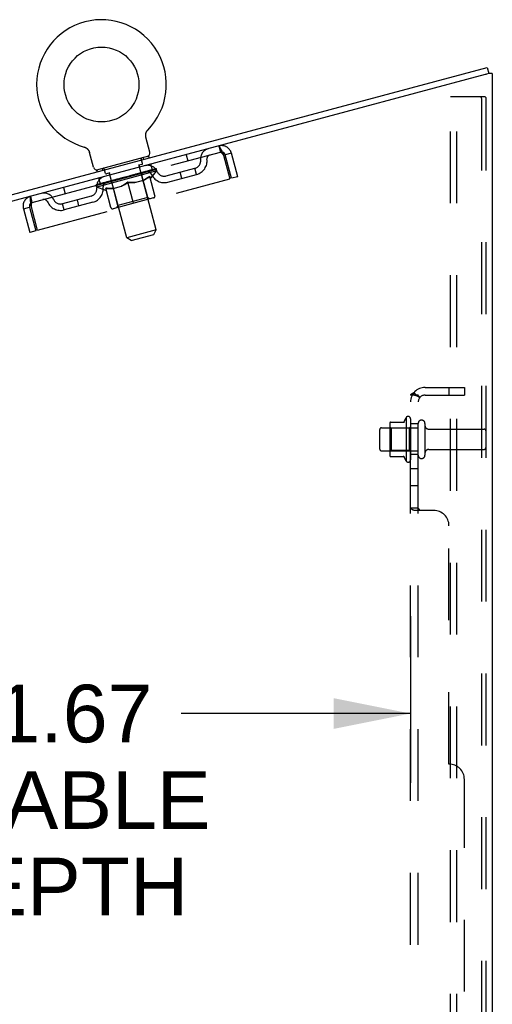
# Model space of a CAD drawing. Header units: inches. Extents: x 0 to 212, y 0 to 138.
# Tile 268 of 270: x 115.82 to 123.5, y 86.26 to 102.27. Entities that reach past the tile are written whole.
import ezdxf

# ---------------------------------------------------------------- set-up
doc = ezdxf.new("R2010")
doc.units = ezdxf.units.IN
doc.header["$LTSCALE"] = 11.6875
doc.header["$MEASUREMENT"] = 0
doc.linetypes.add('HIDDEN', pattern=[0.2, 0.1, -0.1])
doc.layers.get('0').update_dxf_attribs({"linetype": 'CONTINUOUS'})
for name, color, linetype in [('DEFAULT_2', 8, 'HIDDEN'), ('DIMENSIONS', 7, 'CONTINUOUS'), ('SUBPANEL', 7, 'CONTINUOUS')]:
    doc.layers.add(name, color=color, linetype=linetype)
doc.styles.get("Standard").update_dxf_attribs({"font": 'arial.ttf'})
doc.dimstyles.new('DIMSTYLE_1', dxfattribs={"dimtxt": 0.9375, "dimasz": 1.25, "dimexe": 0.09, "dimexo": 0.07, "dimgap": 0.0375, "dimtad": 0, "dimtih": 1, "dimtoh": 1, "dimzin": 4, "dimdsep": 46, "dimtxsty": 'Standard', "dimblk": '_FILLED', "dimblk1": '_FILLED', "dimblk2": '_FILLED', "dimcen": 0.09, "dimadec": 3, "dimazin": 1, "dimtfac": 1, "dimtdec": 3, "dimtofl": 0, "dimtmove": 0, "dimatfit": 3, "dimldrblk": '_FILLED', "dimfxl": 0, "dimtolj": 1, "dimtzin": 4, "dimarcsym": 0})

# ---------------------------------------------------------------- blocks, each defined once
blk = doc.blocks.new('_FILLED')
at = {"color": 0, "linetype": 'ByBlock'}
blk.add_solid([(0, 0), (-1, 0.2), (-1, -0.2)], dxfattribs=at)
blk = doc.blocks.new('*D10')
at = {"layer": 'DIMENSIONS', "color": 2, "linetype": 'Continuous'}
for p, q in [((110.507, 92.571), (110.507, 89.861)), ((122.173, 92.571), (122.173, 89.861)), ((110.507, 90.986), (114.233, 90.986)), ((122.173, 90.986), (118.446, 90.986))]:
    blk.add_line(p, q, dxfattribs=at)
at = {"layer": 'DIMENSIONS', "color": 2, "linetype": 'Continuous', "xscale": 1.25, "yscale": 1.25, "zscale": 1.25, "rotation": 180}
blk.add_blockref('_FILLED', (110.507, 90.986), dxfattribs=at)
at = {"layer": 'DIMENSIONS', "color": 2, "linetype": 'Continuous', "xscale": 1.25, "yscale": 1.25, "zscale": 1.25}
blk.add_blockref('_FILLED', (122.173, 90.986), dxfattribs=at)
at = {"layer": 'DIMENSIONS', "color": 2, "linetype": 'Continuous', "insert": (116.34, 91.455), "char_height": 0.9375, "width": 5.15799, "attachment_point": 2, "line_spacing_factor": 0.9}
blk.add_mtext('11.67\\PUSABLE\\PDEPTH', dxfattribs=at)

msp = doc.modelspace()

# ---------------------------------------------------------------- linework, layer by layer
at = {"color": 7, "linetype": 'Continuous'}
for p, q in [((111.568, 98.317), (123.421, 101.493)), ((123.421, 101.493), (123.448, 101.393)), ((123.45, 101.393), (123.448, 101.393)), ((117.869, 100.405), (117.87, 100.409)), ((117.869, 100.4), (117.869, 100.405)), ((117.869, 100.396), (117.869, 100.4)), ((117.869, 100.392), (117.869, 100.396)), ((117.869, 100.387), (117.869, 100.392)), ((117.87, 100.409), (117.871, 100.413)), ((117.871, 100.413), (117.872, 100.417)), ((117.872, 100.417), (117.873, 100.422)), ((117.873, 100.422), (117.874, 100.426)), ((117.874, 100.426), (117.875, 100.43)), ((117.875, 100.43), (117.876, 100.434)), ((117.876, 100.434), (117.878, 100.438)), ((117.878, 100.438), (117.88, 100.442)), ((117.88, 100.442), (117.882, 100.446)), ((117.882, 100.446), (117.884, 100.45)), ((117.884, 100.45), (117.886, 100.454)), ((117.886, 100.454), (117.888, 100.457)), ((117.888, 100.457), (117.89, 100.461)), ((117.89, 100.461), (117.893, 100.464)), ((117.893, 100.464), (117.896, 100.468)), ((117.896, 100.468), (117.898, 100.471)), ((117.898, 100.471), (117.901, 100.474)), ((117.898, 100.471), (117.9, 100.473)), ((117.901, 100.474), (117.904, 100.478)), ((117.904, 100.478), (117.904, 100.478)), ((117.869, 100.383), (117.869, 100.387)), ((117.873, 100.358), (117.872, 100.361)), ((117.937, 100.117), (117.873, 100.358)), ((116.868, 100.2), (116.868, 100.2)), ((116.868, 100.2), (116.872, 100.199)), ((116.872, 100.199), (116.876, 100.197)), ((116.876, 100.197), (116.88, 100.196)), ((116.88, 100.196), (116.884, 100.194)), ((116.884, 100.194), (116.888, 100.192)), ((116.888, 100.192), (116.892, 100.19)), ((116.892, 100.19), (116.896, 100.188)), ((116.896, 100.188), (116.9, 100.186)), ((116.9, 100.186), (116.903, 100.184)), ((116.903, 100.184), (116.907, 100.181)), ((116.907, 100.181), (116.91, 100.179)), ((116.91, 100.179), (116.914, 100.176)), ((116.914, 100.176), (116.917, 100.173)), ((116.917, 100.173), (116.92, 100.17)), ((116.92, 100.17), (116.923, 100.167)), ((116.923, 100.167), (116.926, 100.164)), ((116.926, 100.164), (116.929, 100.161)), ((116.929, 100.161), (116.932, 100.158)), ((116.932, 100.158), (116.935, 100.154)), ((116.935, 100.154), (116.937, 100.151)), ((116.937, 100.151), (116.94, 100.147)), ((116.94, 100.147), (116.942, 100.143)), ((116.942, 100.143), (116.944, 100.139)), ((117.02, 99.871), (116.955, 100.112)), ((117.917, 100.05), (117.071, 99.823)), ((117.917, 100.05), (117.924, 100.021)), ((117.071, 99.823), (117.079, 99.794))]:
    msp.add_line(p, q, dxfattribs=at)
at = {"color": 3, "linetype": 'Continuous'}
for p, q in [((123.385, 101.376), (111.595, 98.217)), ((123.397, 101.379), (123.385, 101.376)), ((123.409, 101.382), (123.397, 101.379)), ((123.45, 101.393), (123.409, 101.382)), ((123.502, 101.393), (123.45, 101.393)), ((123.502, 101.393), (123.502, 38.425))]:
    msp.add_line(p, q, dxfattribs=at)
at = {"color": 7, "linetype": 'Continuous'}
for points in [[(117.872, 100.361), (117.871, 100.366), (117.87, 100.37), (117.87, 100.374), (117.869, 100.379), (117.869, 100.383)], [(117.872, 100.361), (117.871, 100.366), (117.87, 100.37), (117.87, 100.374), (117.869, 100.379)], [(116.944, 100.14), (116.946, 100.136), (116.948, 100.132), (116.95, 100.128), (116.951, 100.124), (116.953, 100.12), (116.954, 100.116), (116.955, 100.112)], [(116.953, 100.12), (116.954, 100.116), (116.955, 100.112)]]:
    msp.add_lwpolyline(points, dxfattribs=at)
msp.add_circle((117.151, 101.215), 0.609, dxfattribs=at)
for centre, radius, start, end in [((117.151, 101.215), 1.054, 315.3993, 254.6007), ((117.879, 100.102), 0.06, 285, 15), ((117.078, 99.887), 0.06, 195, 285)]:
    msp.add_arc(centre, radius, start, end, dxfattribs=at)
at = {"layer": 'DEFAULT_2', "color": 8, "linetype": 'HIDDEN'}
for p, q in [((122.822, 38.508), (122.822, 101.018)), ((122.822, 101.018), (123.303, 101.018)), ((122.926, 38.508), (122.926, 101.018)), ((123.303, 101.018), (123.377, 101.018)), ((123.324, 100.988), (123.324, 38.538)), ((123.398, 100.988), (123.398, 38.538)), ((116.026, 99.297), (119.085, 100.116)), ((116.868, 100.2), (116.868, 100.2)), ((116.874, 100.198), (116.876, 100.197)), ((118.525, 100.074), (118.552, 99.973)), ((119.058, 100.217), (119.085, 100.116)), ((119.262, 100.098), (119.162, 100.072)), ((119.264, 99.69), (119.162, 100.072)), ((119.365, 99.716), (119.262, 100.098)), ((117.81, 99.917), (117.753, 99.902)), ((117.817, 99.93), (117.796, 100.007)), ((117.827, 100.026), (117.835, 99.997)), ((117.978, 99.82), (117.951, 99.92)), ((119.133, 100.064), (119.235, 99.682)), ((118.052, 99.809), (117.074, 99.547)), ((117.081, 99.579), (118.03, 99.834)), ((117.161, 99.847), (117.168, 99.818)), ((117.218, 99.769), (117.197, 99.846)), ((117.287, 99.777), (117.23, 99.762)), ((117.561, 98.722), (117.282, 99.766)), ((117.698, 99.747), (117.743, 99.759)), ((117.71, 99.748), (117.71, 99.751)), ((117.716, 99.749), (117.715, 99.752)), ((117.718, 99.75), (117.716, 99.757)), ((117.72, 99.75), (117.719, 99.753)), ((117.722, 99.754), (117.721, 99.759)), ((117.728, 99.753), (117.728, 99.755)), ((117.756, 99.763), (117.803, 99.775)), ((117.756, 99.76), (117.756, 99.763)), ((118.042, 98.851), (117.763, 99.894)), ((117.775, 99.765), (117.774, 99.768)), ((117.783, 99.767), (117.783, 99.77)), ((117.787, 99.768), (117.785, 99.775)), ((117.791, 99.77), (117.79, 99.772)), ((117.795, 99.771), (117.794, 99.773)), ((117.799, 99.774), (117.798, 99.78)), ((117.807, 99.776), (117.963, 99.818)), ((117.808, 99.774), (117.807, 99.776)), ((117.829, 99.78), (117.828, 99.782)), ((117.831, 99.78), (117.831, 99.783)), ((117.843, 99.784), (117.842, 99.789)), ((117.852, 99.786), (117.851, 99.788)), ((117.859, 99.788), (117.858, 99.79)), ((117.862, 99.789), (117.862, 99.791)), ((117.869, 99.793), (117.868, 99.798)), ((117.871, 99.791), (117.87, 99.793)), ((117.887, 99.795), (117.886, 99.8)), ((117.887, 99.795), (117.886, 99.798)), ((117.901, 99.799), (117.9, 99.801)), ((117.912, 99.802), (117.911, 99.804)), ((117.915, 99.803), (117.915, 99.806)), ((117.918, 99.804), (117.917, 99.806)), ((117.921, 99.804), (117.92, 99.807)), ((117.921, 99.804), (117.92, 99.807)), ((117.926, 99.806), (117.926, 99.808)), ((117.929, 99.809), (117.928, 99.814)), ((117.928, 99.806), (117.928, 99.809)), ((117.929, 99.807), (117.928, 99.809)), ((117.952, 99.69), (118.052, 99.809)), ((117.966, 99.816), (117.965, 99.819)), ((117.968, 99.817), (117.967, 99.819)), ((117.978, 99.822), (117.977, 99.828)), ((118.001, 99.826), (118, 99.828)), ((118.002, 99.826), (118.002, 99.829)), ((118.014, 99.832), (118.013, 99.837)), ((118.023, 99.832), (118.022, 99.834)), ((118.024, 99.832), (118.023, 99.834)), ((118.03, 99.834), (118.03, 99.836)), ((118.036, 99.838), (118.035, 99.843)), ((118.052, 99.809), (118.042, 99.845)), ((118.204, 99.728), (118.67, 99.853)), ((118.231, 99.627), (118.697, 99.752)), ((118.456, 99.688), (118.429, 99.788)), ((118.697, 99.752), (118.67, 99.853)), ((116.113, 98.845), (119.235, 99.682)), ((117.095, 99.586), (117.094, 99.591)), ((117.133, 99.593), (117.106, 99.694)), ((117.109, 99.587), (117.108, 99.589)), ((117.11, 99.587), (117.109, 99.59)), ((117.131, 99.596), (117.13, 99.601)), ((117.143, 99.596), (117.143, 99.599)), ((117.145, 99.597), (117.145, 99.599)), ((117.302, 99.641), (117.147, 99.599)), ((117.18, 99.609), (117.179, 99.614)), ((117.182, 99.606), (117.181, 99.609)), ((117.183, 99.606), (117.182, 99.609)), ((117.185, 99.607), (117.184, 99.609)), ((117.19, 99.609), (117.19, 99.611)), ((117.19, 99.609), (117.19, 99.611)), ((117.193, 99.609), (117.192, 99.612)), ((117.196, 99.61), (117.195, 99.613)), ((117.199, 99.611), (117.198, 99.613)), ((117.21, 99.614), (117.209, 99.616)), ((117.224, 99.618), (117.223, 99.622)), ((117.224, 99.618), (117.223, 99.62)), ((117.241, 99.625), (117.239, 99.63)), ((117.24, 99.622), (117.239, 99.624)), ((117.249, 99.624), (117.248, 99.627)), ((117.252, 99.625), (117.251, 99.628)), ((117.259, 99.627), (117.258, 99.629)), ((117.268, 99.629), (117.266, 99.635)), ((117.28, 99.633), (117.279, 99.635)), ((117.282, 99.633), (117.281, 99.635)), ((117.303, 99.639), (117.303, 99.641)), ((117.354, 99.655), (117.306, 99.642)), ((117.31, 99.643), (117.309, 99.649)), ((117.316, 99.642), (117.316, 99.645)), ((117.32, 99.643), (117.319, 99.646)), ((117.419, 99.249), (117.322, 99.611)), ((117.325, 99.645), (117.323, 99.651)), ((117.328, 99.645), (117.327, 99.648)), ((117.336, 99.648), (117.336, 99.65)), ((117.355, 99.653), (117.354, 99.655)), ((117.412, 99.67), (117.366, 99.658)), ((117.383, 99.66), (117.382, 99.662)), ((117.388, 99.664), (117.386, 99.669)), ((117.391, 99.662), (117.39, 99.665)), ((117.393, 99.663), (117.391, 99.67)), ((117.395, 99.663), (117.394, 99.666)), ((117.401, 99.665), (117.4, 99.668)), ((117.413, 99.668), (117.412, 99.67)), ((117.474, 99.687), (117.432, 99.676)), ((117.443, 99.676), (117.442, 99.679)), ((117.467, 99.685), (117.525, 99.705)), ((117.47, 99.686), (117.469, 99.691)), ((117.47, 99.686), (117.469, 99.691)), ((117.469, 99.691), (117.469, 99.691)), ((117.471, 99.684), (117.47, 99.686)), ((117.474, 99.685), (117.473, 99.687)), ((117.475, 99.685), (117.474, 99.687)), ((117.475, 99.685), (117.474, 99.687)), ((117.502, 99.694), (117.551, 99.708)), ((117.507, 99.693), (117.506, 99.696)), ((117.51, 99.697), (117.509, 99.699)), ((117.526, 99.701), (117.525, 99.705)), ((117.539, 99.702), (117.539, 99.704)), ((117.553, 99.714), (117.643, 99.732)), ((117.555, 99.709), (117.553, 99.714)), ((117.553, 99.709), (117.553, 99.708)), ((117.554, 99.706), (117.553, 99.709)), ((117.553, 99.706), (117.553, 99.708)), ((117.558, 99.707), (117.557, 99.71)), ((117.558, 99.707), (117.557, 99.71)), ((117.557, 99.71), (117.557, 99.71)), ((117.571, 99.713), (117.608, 99.723)), ((117.572, 99.711), (117.571, 99.713)), ((117.669, 99.283), (117.577, 99.626)), ((117.605, 99.72), (117.604, 99.722)), ((117.636, 99.728), (117.635, 99.731)), ((117.636, 99.73), (117.678, 99.742)), ((117.637, 99.728), (117.636, 99.731)), ((117.636, 99.728), (117.636, 99.73)), ((117.638, 99.737), (117.638, 99.737)), ((117.639, 99.732), (117.638, 99.737)), ((117.64, 99.732), (117.638, 99.737)), ((117.64, 99.729), (117.639, 99.732)), ((117.668, 99.737), (117.668, 99.739)), ((117.695, 99.621), (117.834, 99.658)), ((117.698, 99.745), (117.698, 99.747)), ((117.902, 99.378), (117.805, 99.74)), ((118.019, 99.408), (117.935, 99.721)), ((117.944, 99.688), (117.952, 99.69)), ((119.365, 99.716), (119.264, 99.69)), ((116.533, 99.54), (116.559, 99.439)), ((117.074, 99.547), (117.065, 99.583)), ((117.073, 99.58), (117.072, 99.585)), ((117.22, 99.494), (117.074, 99.547)), ((117.081, 99.579), (117.08, 99.582)), ((117.088, 99.581), (117.087, 99.584)), ((117.088, 99.581), (117.088, 99.584)), ((117.303, 99.216), (117.219, 99.529)), ((117.22, 99.494), (117.228, 99.496)), ((117.338, 99.525), (117.477, 99.563)), ((116.026, 99.297), (116, 99.397)), ((116.984, 99.401), (116.517, 99.276)), ((116.544, 99.175), (116.517, 99.276)), ((117.01, 99.3), (116.544, 99.175)), ((116.785, 99.24), (116.759, 99.341)), ((117.998, 99.371), (117.34, 99.195)), ((117.902, 99.378), (117.419, 99.249)), ((117.902, 99.378), (117.941, 99.356)), ((115.881, 99.193), (115.982, 99.22)), ((115.881, 99.193), (115.984, 98.811)), ((115.982, 99.22), (116.084, 98.837)), ((116.113, 98.845), (116.011, 99.227)), ((117.419, 99.249), (117.397, 99.21)), ((116.084, 98.837), (115.984, 98.811)), ((118.042, 98.851), (117.561, 98.722)), ((118, 98.778), (118.042, 98.851)), ((117.635, 98.68), (117.561, 98.722)), ((117.635, 98.68), (118, 98.778)), ((122.103, 95.802), (122.103, 95.09)), ((122.173, 95.78), (122.173, 95.112)), ((121.673, 95.288), (121.673, 95.603)), ((121.703, 95.633), (122.298, 95.633)), ((121.837, 95.701), (121.837, 95.19)), ((121.857, 95.629), (121.837, 95.649)), ((121.847, 95.723), (122.075, 95.723)), ((121.857, 95.629), (121.857, 95.262)), ((122.153, 95.629), (121.857, 95.629)), ((122.153, 95.629), (122.173, 95.649)), ((122.153, 95.629), (122.153, 95.262)), ((122.298, 95.188), (122.298, 95.703)), ((122.408, 95.703), (122.408, 95.188)), ((122.47, 95.611), (123.368, 95.611)), ((122.47, 95.281), (123.368, 95.281)), ((121.703, 95.258), (122.298, 95.258)), ((121.857, 95.262), (121.837, 95.242)), ((121.847, 95.168), (122.075, 95.168)), ((122.153, 95.262), (121.857, 95.262)), ((122.153, 95.262), (122.173, 95.242))]:
    msp.add_line(p, q, dxfattribs=at)
for points in [[(123.314, 101.014), (123.309, 101.017), (123.303, 101.018)], [(123.314, 101.014), (123.318, 101.01), (123.321, 101.003), (123.323, 100.996), (123.324, 100.988)], [(123.387, 101.014), (123.382, 101.017), (123.377, 101.018)], [(123.387, 101.014), (123.391, 101.01), (123.395, 101.003), (123.397, 100.996), (123.398, 100.988)], [(119.058, 100.217), (119.06, 100.216), (119.063, 100.214), (119.067, 100.209), (119.071, 100.203), (119.076, 100.195), (119.081, 100.185), (119.086, 100.174), (119.092, 100.161), (119.098, 100.147), (119.105, 100.131), (119.112, 100.115), (119.119, 100.098), (119.126, 100.081), (119.133, 100.064)], [(119.085, 100.116), (119.087, 100.116), (119.09, 100.116), (119.092, 100.115), (119.095, 100.113), (119.098, 100.11), (119.102, 100.106), (119.105, 100.103), (119.109, 100.098), (119.113, 100.093), (119.117, 100.088), (119.121, 100.082), (119.125, 100.076), (119.129, 100.07), (119.133, 100.064)], [(117.577, 99.626), (117.559, 99.613), (117.541, 99.6), (117.523, 99.589), (117.506, 99.579), (117.488, 99.569), (117.47, 99.561)], [(117.477, 99.563), (117.494, 99.571), (117.511, 99.58), (117.528, 99.59), (117.544, 99.601), (117.561, 99.612), (117.578, 99.624)], [(117.703, 99.623), (117.683, 99.622), (117.662, 99.621), (117.642, 99.621), (117.621, 99.622), (117.599, 99.623), (117.577, 99.626)], [(117.578, 99.624), (117.598, 99.622), (117.618, 99.621), (117.638, 99.62), (117.658, 99.619), (117.677, 99.62), (117.695, 99.621)], [(117.935, 99.721), (117.917, 99.708), (117.899, 99.696), (117.882, 99.685), (117.864, 99.675), (117.846, 99.665), (117.828, 99.657)], [(117.834, 99.658), (117.851, 99.667), (117.868, 99.676), (117.885, 99.686), (117.902, 99.697), (117.919, 99.708), (117.935, 99.721)], [(117.344, 99.527), (117.324, 99.525), (117.304, 99.525), (117.283, 99.525), (117.262, 99.526), (117.241, 99.527), (117.219, 99.529)], [(117.22, 99.529), (117.24, 99.526), (117.261, 99.525), (117.281, 99.524), (117.3, 99.524), (117.319, 99.524), (117.338, 99.525)], [(116.011, 99.227), (116.008, 99.246), (116.006, 99.264), (116.003, 99.282), (116.001, 99.3), (115.999, 99.316), (115.998, 99.332), (115.996, 99.346), (115.995, 99.358), (115.995, 99.369), (115.995, 99.379), (115.995, 99.386), (115.996, 99.392), (115.998, 99.396), (116, 99.397)], [(116.011, 99.227), (116.011, 99.235), (116.012, 99.242), (116.012, 99.249), (116.013, 99.256), (116.014, 99.263), (116.014, 99.269), (116.015, 99.275), (116.016, 99.28), (116.018, 99.284), (116.019, 99.288), (116.021, 99.291), (116.022, 99.294), (116.024, 99.296), (116.026, 99.297)]]:
    msp.add_lwpolyline(points, dxfattribs=at)
for centre, radius, start, end in [((118.928, 100.009), 0.167, 105, 186.9284), ((118.927, 100.009), 0.0625, 105, 187.0137), ((119.101, 100.055), 0.167, 15, 105), ((119.101, 100.055), 0.063, 15, 105), ((117.806, 100.009), 0.01, 105, 195), ((117.807, 99.927), 0.01, 285, 15), ((118.638, 99.974), 0.125, 285, 6.9284), ((118.638, 99.974), 0.229, 285, 7.0137), ((117.187, 99.844), 0.01, 15, 105), ((117.227, 99.772), 0.01, 195, 285), ((117.272, 99.763), 0.01, 15, 105), ((117.773, 99.897), 0.01, 105, 195), ((117.836, 99.749), 0.0318, 105, 195), ((117.903, 99.734), 0.167, 23.0716, 105), ((117.903, 99.735), 0.0625, 22.9863, 105), ((118.171, 99.849), 0.229, 202.9863, 285), ((118.171, 99.849), 0.125, 203.0716, 285), ((117.241, 99.557), 0.167, 105, 186.9284), ((117.24, 99.557), 0.0625, 105, 187.0137), ((117.292, 99.603), 0.0318, 15, 105), ((116.216, 99.282), 0.167, 23.0716, 105), ((116.951, 99.522), 0.125, 285, 6.9284), ((116.951, 99.522), 0.229, 285, 7.0137), ((116.043, 99.236), 0.167, 105, 195), ((116.043, 99.236), 0.063, 105, 195), ((116.216, 99.283), 0.0625, 22.9863, 105), ((116.485, 99.397), 0.229, 202.9863, 285), ((116.485, 99.397), 0.125, 203.0716, 285), ((117.991, 99.4), 0.0296, 285, 15), ((117.332, 99.223), 0.0296, 195, 285), ((122.703, 95.446), 0.698, 149.3369, 156.0321), ((122.134, 95.78), 0.0384, 0, 145.5503), ((122.353, 95.703), 0.055, 0, 180), ((121.703, 95.603), 0.03, 90, 180), ((121.847, 95.713), 0.01, 90, 174.8062), ((121.978, 95.701), 0.141, 174.7919, 180), ((122.056, 95.733), 0.01, 270, 336.0321), ((122.47, 95.673), 0.0625, 180, 270), ((123.368, 95.581), 0.03, 0, 90), ((121.703, 95.288), 0.03, 180, 270), ((122.47, 95.218), 0.0625, 90, 180), ((123.368, 95.311), 0.03, 270, 360), ((121.978, 95.19), 0.141, 180, 185.2081), ((121.847, 95.178), 0.01, 185.1938, 270), ((122.056, 95.158), 0.01, 23.9679, 90), ((122.703, 95.446), 0.698, 203.9679, 210.6631), ((122.134, 95.112), 0.0384, 214.4497, 360), ((122.353, 95.188), 0.055, 180, 360)]:
    msp.add_arc(centre, radius, start, end, dxfattribs=at)
for centre, major_axis, ratio, start_param, end_param in [((117.585, 99.713), (0.151, 0.05), 0.020645, 0.448184, 1.488034), ((117.553, 99.714), (0.497, 0.102), 0.010478, 1.222355, 1.396888), ((117.553, 99.714), (0.481, 0.159), 0.020645, -1.397439, -1.222906), ((117.676, 99.737), (0.151, 0.049), 0.030195, 0.622307, 1.662158), ((117.596, 99.712), (0.125, 0.041), 0.030195, 0.303372, 0.852419), ((117.871, 99.789), (0.155, 0.032), 0.020645, 2.893995, 3.933846), ((117.838, 99.777), (0.129, 0.026), 0.010478, 2.749043, 3.29809), ((117.587, 99.708), (0.151, 0.049), 0.030195, 0.447774, 0.541052), ((117.873, 99.784), (0.155, 0.032), 0.010478, 2.893445, 2.986723), ((117.553, 99.714), (0.496, 0.103), 0.020645, 1.048373, 1.222906), ((117.763, 99.761), (0.151, 0.048), 0.038841, 0.79662, 1.836471), ((117.553, 99.714), (0.482, 0.157), 0.030195, -1.223315, -1.048783), ((117.68, 99.734), (0.125, 0.04), 0.038841, 0.477686, 1.026733), ((117.903, 99.794), (0.129, 0.027), 0.020645, 2.57506, 3.124108), ((117.94, 99.808), (0.155, 0.033), 0.030195, 2.719872, 3.759723), ((117.844, 99.782), (0.151, 0.047), 0.046319, 0.971151, 2.011002), ((117.678, 99.732), (0.151, 0.048), 0.038841, 0.622087, 0.715366), ((117.941, 99.803), (0.155, 0.032), 0.020645, 2.719462, 2.812741), ((117.553, 99.714), (0.496, 0.105), 0.030195, 0.87425, 1.048783), ((117.553, 99.714), (0.483, 0.154), 0.038841, -1.049002, -0.874469), ((117.76, 99.756), (0.126, 0.039), 0.046319, 0.652216, 1.201263), ((117.917, 99.802), (0.152, 0.046), 0.052395, 1.1459, 2.185751), ((117.957, 99.809), (0.129, 0.027), 0.030195, 2.400937, 2.949985), ((117.997, 99.823), (0.155, 0.034), 0.038841, 2.545558, 3.585409), ((117.834, 99.776), (0.126, 0.038), 0.052395, 0.826965, 1.376012), ((117.765, 99.755), (0.151, 0.047), 0.046319, 0.796618, 0.889896), ((117.998, 99.818), (0.155, 0.033), 0.030195, 2.545339, 2.638617), ((117.978, 99.818), (0.152, 0.044), 0.05688, 1.320842, 2.360692), ((117.553, 99.714), (0.495, 0.108), 0.038841, 0.699936, 0.874469), ((117.553, 99.714), (0.484, 0.15), 0.046319, -0.874471, -0.699939), ((118.04, 99.835), (0.155, 0.035), 0.046319, 2.371028, 3.410879), ((117.999, 99.82), (0.128, 0.028), 0.038841, 2.226624, 2.775671), ((118.026, 99.831), (0.153, 0.043), 0.05963, 1.495927, 2.535778), ((117.899, 99.793), (0.126, 0.037), 0.05688, 1.001907, 1.550954), ((118.069, 99.842), (0.154, 0.036), 0.052395, 2.196279, 3.23613), ((118.028, 99.828), (0.128, 0.029), 0.046319, 2.052093, 2.601141), ((117.846, 99.777), (0.152, 0.046), 0.052395, 0.971367, 1.064645), ((118.06, 99.84), (0.153, 0.041), 0.060556, 1.671089, 2.71094), ((118.041, 99.829), (0.155, 0.034), 0.038841, 2.371026, 2.464304), ((118.082, 99.846), (0.154, 0.038), 0.05688, 2.021337, 3.061188), ((117.553, 99.714), (0.494, 0.112), 0.046319, 0.525406, 0.699939), ((117.553, 99.714), (0.485, 0.146), 0.052395, -0.699723, -0.52519), ((118.079, 99.845), (0.153, 0.039), 0.05963, 1.846251, 2.886102), ((117.954, 99.808), (0.126, 0.035), 0.05963, 1.176993, 1.72604), ((118.042, 99.831), (0.128, 0.03), 0.052395, 1.877344, 2.426392), ((117.997, 99.819), (0.127, 0.034), 0.060556, 1.352155, 1.901202), ((118.041, 99.831), (0.128, 0.031), 0.05688, 1.702402, 2.25145), ((118.026, 99.827), (0.127, 0.033), 0.05963, 1.527317, 2.076364), ((117.918, 99.796), (0.152, 0.044), 0.05688, 1.146309, 1.239587), ((118.07, 99.837), (0.155, 0.035), 0.046319, 2.196495, 2.289773), ((117.553, 99.714), (0.493, 0.116), 0.052395, 0.350657, 0.52519), ((117.553, 99.714), (0.486, 0.141), 0.05688, -0.524781, -0.350248), ((117.979, 99.813), (0.153, 0.043), 0.05963, 1.321394, 1.414673), ((118.083, 99.841), (0.154, 0.036), 0.052395, 2.021746, 2.115024), ((117.553, 99.714), (0.492, 0.121), 0.05688, 0.175715, 0.350248), ((117.553, 99.714), (0.488, 0.136), 0.05963, -0.349695, -0.175162), ((118.028, 99.826), (0.153, 0.041), 0.060556, 1.496556, 1.589835), ((118.08, 99.84), (0.154, 0.038), 0.05688, 1.846804, 1.940083), ((118.062, 99.835), (0.153, 0.039), 0.05963, 1.671719, 1.764997), ((117.553, 99.714), (0.49, 0.126), 0.05963, 0.000629, 0.175162), ((117.553, 99.714), (0.489, 0.131), 0.060556, -0.174533, 0), ((117.052, 99.57), (0.153, 0.041), 0.060556, 0.430652, 1.470503), ((117.086, 99.579), (0.153, 0.039), 0.05963, 0.605815, 1.645666), ((117.033, 99.565), (0.153, 0.043), 0.05963, 0.25549, 1.295341), ((117.553, 99.714), (0.486, 0.141), 0.05688, 2.791345, 2.965878), ((117.088, 99.576), (0.126, 0.035), 0.05963, 1.065228, 1.614276), ((117.072, 99.572), (0.126, 0.037), 0.05688, 0.890143, 1.43919), ((117.117, 99.584), (0.127, 0.034), 0.060556, 1.240391, 1.789438), ((117.134, 99.592), (0.154, 0.038), 0.05688, 0.7809, 1.820751), ((117.03, 99.564), (0.152, 0.044), 0.05688, 0.080405, 1.120256), ((117.553, 99.714), (0.492, 0.121), 0.05688, -2.791345, -2.616812), ((117.553, 99.714), (0.485, 0.146), 0.052395, 2.616403, 2.790936), ((117.136, 99.587), (0.153, 0.039), 0.05963, 1.72692, 1.820198), ((117.031, 99.559), (0.152, 0.046), 0.052395, 1.026568, 1.119847), ((117.072, 99.572), (0.126, 0.038), 0.052395, 0.715201, 1.264248), ((117.16, 99.595), (0.127, 0.033), 0.05963, 1.415553, 1.9646), ((117.195, 99.608), (0.154, 0.036), 0.052395, 0.955842, 1.995693), ((117.043, 99.567), (0.152, 0.046), 0.052395, -0.094537, 0.945314), ((117.553, 99.714), (0.493, 0.116), 0.052395, -2.616403, -2.44187), ((117.553, 99.714), (0.484, 0.15), 0.046319, 2.441654, 2.616187), ((117.197, 99.603), (0.154, 0.038), 0.05688, 1.902006, 1.995284), ((117.045, 99.562), (0.151, 0.047), 0.046319, 0.851819, 0.945098), ((117.086, 99.575), (0.126, 0.039), 0.046319, 0.540452, 1.089499), ((117.215, 99.61), (0.128, 0.031), 0.05688, 1.590638, 2.139686), ((117.268, 99.628), (0.155, 0.035), 0.046319, 1.130591, 2.170442), ((117.553, 99.714), (0.494, 0.112), 0.046319, -2.441654, -2.267121), ((117.072, 99.575), (0.151, 0.047), 0.046319, -0.269286, 0.770565), ((117.553, 99.714), (0.483, 0.154), 0.038841, 2.267123, 2.441656), ((117.269, 99.622), (0.154, 0.036), 0.052395, 2.076947, 2.170226), ((117.073, 99.57), (0.151, 0.048), 0.038841, 0.677289, 0.770567), ((117.115, 99.583), (0.125, 0.04), 0.038841, 0.365921, 0.914969), ((117.28, 99.627), (0.128, 0.03), 0.052395, 1.76558, 2.314627), ((117.348, 99.649), (0.155, 0.034), 0.038841, 1.305122, 2.344973), ((117.553, 99.714), (0.495, 0.108), 0.038841, -2.267123, -2.092591), ((117.115, 99.587), (0.151, 0.048), 0.038841, -0.443817, 0.596034), ((117.553, 99.714), (0.482, 0.157), 0.030195, 2.09281, 2.267343), ((117.35, 99.644), (0.155, 0.035), 0.046319, 2.251696, 2.344975), ((117.117, 99.582), (0.151, 0.049), 0.030195, 0.502975, 0.596254), ((117.157, 99.594), (0.125, 0.041), 0.030195, 0.191608, 0.740655), ((117.354, 99.647), (0.128, 0.029), 0.046319, 1.940329, 2.489376), ((117.172, 99.602), (0.151, 0.049), 0.030195, -0.61813, 0.421721), ((117.436, 99.673), (0.155, 0.033), 0.030195, 1.479435, 2.519286), ((117.553, 99.714), (0.496, 0.105), 0.030195, -2.09281, -1.918277), ((117.553, 99.714), (0.481, 0.159), 0.020645, 1.918687, 2.09322), ((117.437, 99.667), (0.155, 0.034), 0.038841, 2.426227, 2.519505), ((117.173, 99.597), (0.151, 0.05), 0.020645, 0.328852, 0.422131), ((117.211, 99.609), (0.125, 0.041), 0.020645, 0.017485, 0.566532), ((117.434, 99.669), (0.128, 0.028), 0.038841, 2.11486, 2.663907), ((117.24, 99.62), (0.151, 0.05), 0.020645, -0.792253, 0.247598), ((117.527, 99.697), (0.155, 0.032), 0.020645, 1.653558, 2.693409), ((117.553, 99.714), (0.496, 0.103), 0.020645, -1.918687, -1.744154), ((117.553, 99.714), (0.481, 0.16), 0.010478, 1.744704, 1.919237), ((117.528, 99.692), (0.155, 0.033), 0.030195, 2.60054, 2.693819), ((117.242, 99.615), (0.151, 0.05), 0.010478, 0.154869, 0.248148), ((117.275, 99.626), (0.125, 0.042), 0.010478, 6.126688, 6.675735), ((117.517, 99.691), (0.129, 0.027), 0.030195, 2.289173, 2.83822), ((117.318, 99.641), (0.151, 0.05), 0.010478, -0.966236, -0.000846), ((117.618, 99.722), (0.155, 0.032), 0.010478, 1.827541, 2.867392), ((117.553, 99.714), (0.497, 0.102), 0.010478, -1.744704, -1.570171), ((117.62, 99.716), (0.155, 0.032), 0.020645, 2.774664, 2.867942), ((117.602, 99.714), (0.129, 0.027), 0.020645, 2.463296, 3.012344), ((117.494, 99.688), (0.151, 0.05), 0.010478, 0.274201, 1.314052), ((117.428, 99.667), (0.125, 0.042), 0.010478, -0.000298, 0.504314), ((117.405, 99.659), (0.151, 0.05), 0.010478, 0.192946, 0.399283), ((117.553, 99.714), (0.481, 0.16), 0.010478, -1.578586, -1.396888), ((117.71, 99.741), (0.155, 0.032), 0.010478, 2.948646, 3.041925), ((117.686, 99.736), (0.129, 0.026), 0.010478, 2.637279, 3.142076), ((117.511, 99.689), (0.125, 0.041), 0.020645, 0.129249, 0.678296), ((117.495, 99.683), (0.151, 0.05), 0.020645, 0.273651, 0.366929), ((117.793, 99.769), (0.155, 0.032), 0.010478, -3.140747, -2.175357), ((117.553, 99.714), (0.488, 0.136), 0.05963, 2.96643, 3.140963), ((117.553, 99.714), (0.489, 0.131), 0.060556, -3.141593, -2.96706), ((117.053, 99.565), (0.153, 0.043), 0.05963, 1.376596, 1.469874), ((117.553, 99.714), (0.49, 0.126), 0.05963, -2.96643, -2.791898), ((117.087, 99.574), (0.153, 0.041), 0.060556, 1.551758, 1.645036), ((117.034, 99.56), (0.152, 0.044), 0.05688, 1.20151, 1.294789)]:
    msp.add_ellipse(centre, major_axis=major_axis, ratio=ratio, start_param=start_param, end_param=end_param, dxfattribs=at)
at = {"layer": 'SUBPANEL', "color": 8, "linetype": 'HIDDEN'}
for p, q in [((122.41, 96.29), (123.048, 96.29)), ((122.798, 96.29), (122.798, 96.165)), ((123.048, 96.29), (123.048, 96.165)), ((122.173, 40.477), (122.173, 96.165)), ((122.298, 96.165), (122.173, 96.165)), ((122.227, 96.203), (122.323, 96.124)), ((122.298, 40.477), (122.298, 96.165)), ((122.41, 96.165), (123.048, 96.165)), ((122.298, 95.696), (122.173, 95.696)), ((122.298, 95.196), (122.173, 95.196)), ((122.298, 94.968), (122.173, 94.968)), ((122.298, 94.687), (122.173, 94.687)), ((122.298, 94.325), (122.173, 94.325)), ((122.548, 94.29), (122.227, 94.29)), ((122.324, 94.295), (122.323, 94.296)), ((122.798, 90.165), (122.798, 94.04)), ((123.048, 46.727), (123.048, 89.915))]:
    msp.add_line(p, q, dxfattribs=at)
for points in [[(122.195, 96.185), (122.192, 96.183), (122.189, 96.182), (122.186, 96.18), (122.183, 96.179), (122.18, 96.177), (122.178, 96.175), (122.176, 96.173), (122.175, 96.171), (122.174, 96.169), (122.173, 96.168), (122.173, 96.166), (122.173, 96.165)], [(122.227, 96.203), (122.225, 96.201), (122.222, 96.199), (122.22, 96.197), (122.216, 96.195), (122.213, 96.193), (122.21, 96.191), (122.206, 96.189), (122.202, 96.188), (122.195, 96.185)], [(122.241, 96.165), (122.24, 96.165), (122.24, 96.165), (122.239, 96.165), (122.239, 96.165), (122.238, 96.165), (122.238, 96.165), (122.238, 96.165)], [(122.238, 96.165), (122.238, 96.165), (122.238, 96.165), (122.238, 96.165), (122.238, 96.165), (122.239, 96.165), (122.239, 96.165), (122.239, 96.164), (122.24, 96.164), (122.24, 96.164), (122.241, 96.164), (122.242, 96.164), (122.242, 96.164), (122.243, 96.164), (122.244, 96.164), (122.244, 96.164), (122.245, 96.164), (122.246, 96.163), (122.246, 96.163), (122.247, 96.163), (122.248, 96.163), (122.249, 96.163), (122.249, 96.163), (122.25, 96.162), (122.251, 96.162), (122.252, 96.162), (122.252, 96.162), (122.253, 96.162), (122.254, 96.161), (122.255, 96.161), (122.255, 96.161), (122.256, 96.161), (122.257, 96.161), (122.258, 96.16), (122.259, 96.16), (122.26, 96.16), (122.26, 96.16), (122.261, 96.159), (122.262, 96.159), (122.263, 96.159), (122.264, 96.158), (122.265, 96.158), (122.266, 96.158), (122.267, 96.158), (122.268, 96.157), (122.269, 96.157), (122.27, 96.157), (122.27, 96.156), (122.271, 96.156), (122.272, 96.156), (122.273, 96.155), (122.274, 96.155), (122.275, 96.154), (122.276, 96.154), (122.277, 96.154), (122.279, 96.153), (122.28, 96.153), (122.28, 96.152), (122.281, 96.152), (122.282, 96.152), (122.283, 96.151), (122.284, 96.151), (122.285, 96.15), (122.286, 96.15), (122.287, 96.15), (122.288, 96.149), (122.289, 96.149), (122.289, 96.148), (122.29, 96.148), (122.291, 96.148), (122.292, 96.147), (122.292, 96.147), (122.293, 96.146), (122.294, 96.146), (122.295, 96.146), (122.295, 96.145), (122.296, 96.145), (122.297, 96.145), (122.297, 96.144), (122.298, 96.144), (122.299, 96.143), (122.299, 96.143), (122.3, 96.143), (122.3, 96.142), (122.301, 96.142), (122.301, 96.142), (122.301, 96.142), (122.302, 96.142), (122.302, 96.142)], [(122.312, 96.141), (122.31, 96.143), (122.308, 96.145), (122.306, 96.147), (122.305, 96.15), (122.303, 96.152), (122.301, 96.155), (122.3, 96.157), (122.299, 96.159), (122.298, 96.161), (122.298, 96.163), (122.298, 96.165)], [(122.302, 96.142), (122.302, 96.142), (122.302, 96.142), (122.302, 96.142), (122.301, 96.142), (122.301, 96.142), (122.301, 96.142), (122.3, 96.143), (122.3, 96.143), (122.3, 96.143), (122.299, 96.144), (122.299, 96.144), (122.298, 96.144), (122.298, 96.145)], [(122.323, 96.124), (122.324, 96.124), (122.324, 96.125), (122.324, 96.126), (122.323, 96.127), (122.323, 96.128), (122.322, 96.129), (122.321, 96.131), (122.32, 96.132), (122.319, 96.134), (122.317, 96.135), (122.316, 96.137), (122.312, 96.141)], [(122.173, 94.322), (122.173, 94.324), (122.173, 94.325)], [(122.186, 94.31), (122.183, 94.311), (122.18, 94.313), (122.178, 94.315), (122.176, 94.317), (122.175, 94.319), (122.174, 94.32), (122.173, 94.322), (122.173, 94.324), (122.173, 94.325)], [(122.176, 94.317), (122.175, 94.319), (122.174, 94.32)], [(122.192, 94.307), (122.189, 94.308), (122.186, 94.31), (122.183, 94.311), (122.18, 94.313)], [(122.206, 94.301), (122.199, 94.304), (122.195, 94.305), (122.192, 94.307)], [(122.308, 94.312), (122.306, 94.313), (122.305, 94.315), (122.303, 94.316), (122.301, 94.318), (122.3, 94.319), (122.299, 94.321), (122.298, 94.322), (122.298, 94.323), (122.298, 94.325)], [(122.305, 94.315), (122.303, 94.316), (122.301, 94.318), (122.3, 94.319), (122.299, 94.321), (122.298, 94.322), (122.298, 94.323), (122.298, 94.325)], [(122.322, 94.299), (122.321, 94.301), (122.32, 94.302), (122.319, 94.304), (122.317, 94.305), (122.316, 94.307), (122.314, 94.308), (122.312, 94.309), (122.308, 94.312)], [(122.323, 94.29), (122.324, 94.291), (122.324, 94.293), (122.324, 94.295), (122.323, 94.296), (122.323, 94.298), (122.322, 94.299), (122.321, 94.301), (122.32, 94.302), (122.319, 94.304), (122.317, 94.305), (122.316, 94.307), (122.314, 94.308)], [(122.213, 94.297), (122.21, 94.299), (122.206, 94.301)], [(122.225, 94.291), (122.222, 94.293), (122.22, 94.294), (122.216, 94.296), (122.213, 94.297)], [(122.227, 94.29), (122.225, 94.291), (122.222, 94.293), (122.22, 94.294)], [(122.323, 94.29), (122.324, 94.291), (122.324, 94.293)]]:
    msp.add_lwpolyline(points, dxfattribs=at)
for centre, radius, start, end in [((122.41, 96.053), 0.237, 90, 180), ((122.41, 96.053), 0.112, 90, 180), ((122.548, 94.04), 0.25, 0, 90), ((122.798, 89.915), 0.25, 0, 90)]:
    msp.add_arc(centre, radius, start, end, dxfattribs=at)

# ---------------------------------------------------------------- dimensions: what is measured, and where the dimension line sits
at = {"layer": 'DIMENSIONS', "color": 2, "linetype": 'Continuous'}
dim = msp.add_linear_dim(base=(122.173, 90.986), p1=(110.507, 92.641), p2=(122.173, 92.641), text='<>\\PUSABLE\\PDEPTH', dimstyle='DIMSTYLE_1', dxfattribs=at)
dim.commit()
dim.dimension.update_dxf_attribs({"geometry": '*D10', "text_midpoint": (116.34, 89.58), "dimtype": 160})

doc.saveas('drawing.dxf')
